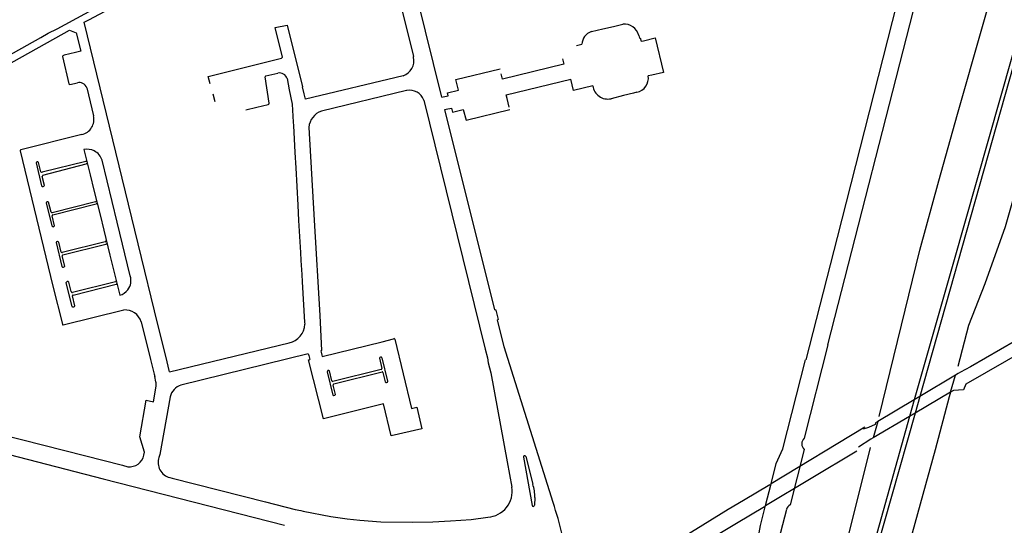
# Model space of a CAD drawing. Extents: x 148869 to 161638, y 453607 to 469810.
# Tile 1013 of 1056: x 159151.14 to 159154.97, y 459862.63 to 459864.6. Entities that reach past the tile are written whole.
import ezdxf

# ---------------------------------------------------------------- set-up
doc = ezdxf.new("R2010")
doc.units = 0
doc.layers.add('LKI_V01_KANTRIJWEG', color=252, linetype='CONTINUOUS')

msp = doc.modelspace()

# ---------------------------------------------------------------- linework, layer by layer
at = {"layer": 'LKI_V01_KANTRIJWEG'}
for p, q in [((159152.3348, 459865.8102), (159152.6688, 459864.4514)), ((159152.3348, 459865.8102), (159152.6688, 459864.4514)), ((159154.2826, 459863.3291), (159154.7907, 459865.3148)), ((159154.2826, 459863.3291), (159154.7907, 459865.3148)), ((159152.7789, 459864.2931), (159152.6019, 459865.0143)), ((159152.7789, 459864.2931), (159152.6019, 459865.0143)), ((159151.3866, 459864.5862), (159151.4045, 459864.5952)), ((159151.3866, 459864.5862), (159151.4045, 459864.5952)), ((159153.3619, 459864.5487), (159153.4067, 459864.5593)), ((159153.3619, 459864.5487), (159153.4067, 459864.5593)), ((159153.4067, 459864.5593), (159153.4478, 459864.5691)), ((159153.4067, 459864.5593), (159153.4478, 459864.5691)), ((159153.4478, 459864.5691), (159153.4837, 459864.5776)), ((159153.4478, 459864.5691), (159153.4837, 459864.5776)), ((159153.5645, 459864.5134), (159153.6098, 459864.5243)), ((159153.5645, 459864.5134), (159153.6098, 459864.5243)), ((159153.6098, 459864.5243), (159153.6423, 459864.3899)), ((159153.6098, 459864.5243), (159153.6423, 459864.3899)), ((159153.3041, 459864.4943), (159153.325, 459864.4994)), ((159153.3041, 459864.4943), (159153.325, 459864.4994)), ((159151.3022, 459864.4519), (159151.327, 459864.3459)), ((159151.3022, 459864.4519), (159151.327, 459864.3459)), ((159152.6692, 459864.4496), (159152.6688, 459864.4514)), ((159152.6692, 459864.4496), (159152.6688, 459864.4514)), ((159153.2492, 459864.4433), (159153.2543, 459864.4224)), ((159153.2492, 459864.4433), (159153.2543, 459864.4224)), ((159152.8341, 459864.3621), (159153.0059, 459864.4038)), ((159152.8341, 459864.3621), (159153.0059, 459864.4038)), ((159153.2543, 459864.4224), (159153.0158, 459864.3634)), ((159153.2543, 459864.4224), (159153.0158, 459864.3634)), ((159152.1068, 459864.2699), (159152.0917, 459864.3727)), ((159152.1068, 459864.2699), (159152.0917, 459864.3727)), ((159152.0942, 459864.3765), (159152.141, 459864.3876)), ((159152.0942, 459864.3765), (159152.141, 459864.3876)), ((159152.1767, 459864.3657), (159152.1848, 459864.3219)), ((159152.1767, 459864.3657), (159152.1848, 459864.3219)), ((159152.628, 459864.3771), (159152.2487, 459864.2854)), ((159152.628, 459864.3771), (159152.2487, 459864.2854)), ((159153.0158, 459864.3634), (159153.0105, 459864.385)), ((159153.0158, 459864.3634), (159153.0105, 459864.385)), ((159153.597, 459864.3796), (159153.583, 459864.3764)), ((159153.597, 459864.3796), (159153.583, 459864.3764)), ((159153.6423, 459864.3899), (159153.597, 459864.3796)), ((159153.6423, 459864.3899), (159153.597, 459864.3796)), ((159151.3306, 459864.3426), (159151.3604, 459864.3497)), ((159151.3306, 459864.3426), (159151.3604, 459864.3497)), ((159151.3968, 459864.3296), (159151.4225, 459864.2212)), ((159151.3968, 459864.3296), (159151.4225, 459864.2212)), ((159152.2435, 459864.3065), (159152.2367, 459864.334)), ((159152.2435, 459864.3065), (159152.2367, 459864.334)), ((159152.844, 459864.3212), (159152.8341, 459864.3621)), ((159152.844, 459864.3212), (159152.8341, 459864.3621)), ((159151.8868, 459864.3065), (159151.895, 459864.2761)), ((159151.8868, 459864.3065), (159151.895, 459864.2761)), ((159152.1848, 459864.3219), (159152.1964, 459864.2661)), ((159152.1848, 459864.3219), (159152.1964, 459864.2661)), ((159152.2487, 459864.2854), (159152.2435, 459864.3065)), ((159152.2487, 459864.2854), (159152.2435, 459864.3065)), ((159152.6422, 459864.3198), (159152.3105, 459864.2391)), ((159152.6422, 459864.3198), (159152.3105, 459864.2391)), ((159152.7789, 459864.2931), (159152.785, 459864.2946)), ((159152.7789, 459864.2931), (159152.785, 459864.2946)), ((159152.8015, 459864.3108), (159152.844, 459864.3212)), ((159152.8015, 459864.3108), (159152.844, 459864.3212)), ((159153.4861, 459864.2995), (159153.4381, 459864.2876)), ((159153.4861, 459864.2995), (159153.4381, 459864.2876)), ((159153.5253, 459864.3094), (159153.4861, 459864.2995)), ((159153.5253, 459864.3094), (159153.4861, 459864.2995)), ((159153.5386, 459864.3128), (159153.5253, 459864.3094)), ((159153.5386, 459864.3128), (159153.5253, 459864.3094)), ((159152.0155, 459864.2444), (159152.0583, 459864.2544)), ((159152.0155, 459864.2444), (159152.0583, 459864.2544)), ((159152.0583, 459864.2544), (159152.1028, 459864.2649)), ((159152.0583, 459864.2544), (159152.1028, 459864.2649)), ((159152.1963, 459864.2677), (159152.1964, 459864.2661)), ((159152.1963, 459864.2677), (159152.1964, 459864.2661)), ((159152.1964, 459864.2661), (159152.2004, 459864.1963)), ((159152.1964, 459864.2661), (159152.2004, 459864.1963)), ((159153.0416, 459864.2552), (159153.0337, 459864.288)), ((159153.0416, 459864.2552), (159153.0337, 459864.288)), ((159152.7909, 459864.245), (159152.7966, 459864.2463)), ((159152.7909, 459864.245), (159152.7966, 459864.2463)), ((159152.9862, 459863.4649), (159152.7909, 459864.245)), ((159152.9862, 459863.4649), (159152.7909, 459864.245)), ((159152.8204, 459864.2355), (159152.8621, 459864.2459)), ((159152.8204, 459864.2355), (159152.8621, 459864.2459)), ((159152.8621, 459864.2459), (159152.8735, 459864.2043)), ((159152.8621, 459864.2459), (159152.8735, 459864.2043)), ((159152.8735, 459864.2043), (159153.044, 459864.2453)), ((159152.8735, 459864.2043), (159153.044, 459864.2453)), ((159152.2004, 459864.1963), (159152.2011, 459864.183)), ((159152.2004, 459864.1963), (159152.2011, 459864.183)), ((159152.2011, 459864.183), (159152.2068, 459864.078)), ((159152.2011, 459864.183), (159152.2068, 459864.078)), ((159151.3773, 459864.1483), (159151.1399, 459864.0887)), ((159151.3773, 459864.1483), (159151.1399, 459864.0887)), ((159151.3857, 459864.0896), (159151.4097, 459863.9917)), ((159151.3857, 459864.0896), (159151.4097, 459863.9917)), ((159152.2068, 459864.078), (159152.21, 459864.0182)), ((159152.2068, 459864.078), (159152.21, 459864.0182)), ((159151.1991, 459864.0374), (159151.2209, 459863.9481)), ((159151.1991, 459864.0374), (159151.2209, 459863.9481)), ((159151.218, 459864.0032), (159151.2087, 459864.0393)), ((159151.218, 459864.0032), (159151.2087, 459864.0393)), ((159151.3926, 459864.0436), (159151.2234, 459864.0011)), ((159151.3926, 459864.0436), (159151.2234, 459864.0011)), ((159151.2253, 459863.99), (159151.394, 459864.0341)), ((159151.2253, 459863.99), (159151.394, 459864.0341)), ((159151.2317, 459863.9492), (159151.2223, 459863.9853)), ((159151.2317, 459863.9492), (159151.2223, 459863.9853)), ((159151.4097, 459863.9917), (159151.4244, 459863.9321)), ((159151.4097, 459863.9917), (159151.4244, 459863.9321)), ((159152.21, 459864.0182), (159152.2179, 459863.873)), ((159152.21, 459864.0182), (159152.2179, 459863.873)), ((159151.4244, 459863.9321), (159151.4481, 459863.8353)), ((159151.4244, 459863.9321), (159151.4481, 459863.8353)), ((159151.2383, 459863.8827), (159151.2601, 459863.792)), ((159151.2383, 459863.8827), (159151.2601, 459863.792)), ((159151.2426, 459863.8864), (159151.2418, 459863.8862)), ((159151.2426, 459863.8864), (159151.2418, 459863.8862)), ((159151.2577, 459863.8453), (159151.2478, 459863.8844)), ((159151.2577, 459863.8453), (159151.2478, 459863.8844)), ((159151.43, 459863.886), (159151.2616, 459863.8434)), ((159151.43, 459863.886), (159151.2616, 459863.8434)), ((159151.2642, 459863.8351), (159151.4331, 459863.8776)), ((159151.2642, 459863.8351), (159151.4331, 459863.8776)), ((159152.2179, 459863.873), (159152.2213, 459863.8137)), ((159152.2179, 459863.873), (159152.2213, 459863.8137)), ((159151.2708, 459863.7927), (159151.2614, 459863.8315)), ((159151.2708, 459863.7927), (159151.2614, 459863.8315)), ((159151.4481, 459863.8353), (159151.4627, 459863.776)), ((159151.4481, 459863.8353), (159151.4627, 459863.776)), ((159152.2213, 459863.8137), (159152.2286, 459863.6883)), ((159152.2213, 459863.8137), (159152.2286, 459863.6883)), ((159151.4627, 459863.776), (159151.4867, 459863.678)), ((159151.4627, 459863.776), (159151.4867, 459863.678)), ((159151.2768, 459863.7281), (159151.2995, 459863.6337)), ((159151.2768, 459863.7281), (159151.2995, 459863.6337)), ((159151.2969, 459863.6906), (159151.2879, 459863.7288)), ((159151.2969, 459863.6906), (159151.2879, 459863.7288)), ((159151.4679, 459863.7299), (159151.3013, 459863.6885)), ((159151.4679, 459863.7299), (159151.3013, 459863.6885)), ((159151.3033, 459863.6795), (159151.4711, 459863.7215)), ((159151.3033, 459863.6795), (159151.4711, 459863.7215)), ((159151.3108, 459863.636), (159151.3009, 459863.6754)), ((159151.3108, 459863.636), (159151.3009, 459863.6754)), ((159151.4867, 459863.678), (159151.5007, 459863.621)), ((159151.4867, 459863.678), (159151.5007, 459863.621)), ((159152.2286, 459863.6883), (159152.2303, 459863.658)), ((159152.2286, 459863.6883), (159152.2303, 459863.658)), ((159152.2303, 459863.658), (159152.2335, 459863.6037)), ((159152.2303, 459863.658), (159152.2335, 459863.6037)), ((159151.5007, 459863.621), (159151.5249, 459863.5226)), ((159151.5007, 459863.621), (159151.5249, 459863.5226)), ((159152.2335, 459863.6037), (159152.2352, 459863.5742)), ((159152.2335, 459863.6037), (159152.2352, 459863.5742)), ((159151.3154, 459863.571), (159151.3386, 459863.4782)), ((159151.3154, 459863.571), (159151.3386, 459863.4782)), ((159151.3364, 459863.5363), (159151.3267, 459863.5736)), ((159151.3364, 459863.5363), (159151.3267, 459863.5736)), ((159151.508, 459863.5749), (159151.3405, 459863.5335)), ((159151.508, 459863.5749), (159151.3405, 459863.5335)), ((159151.3433, 459863.5231), (159151.5114, 459863.5653)), ((159151.3433, 459863.5231), (159151.5114, 459863.5653)), ((159151.35, 459863.4807), (159151.3406, 459863.5195)), ((159151.35, 459863.4807), (159151.3406, 459863.5195)), ((159151.3047, 459863.4066), (159151.5414, 459863.465)), ((159151.3047, 459863.4066), (159151.5414, 459863.465)), ((159151.6084, 459863.4189), (159151.6447, 459863.2721)), ((159151.6084, 459863.4189), (159151.6447, 459863.2721)), ((159151.719, 459863.2236), (159152.1845, 459863.3371)), ((159151.719, 459863.2236), (159152.1845, 459863.3371)), ((159152.2593, 459863.2947), (159151.7633, 459863.1723)), ((159152.2593, 459863.2947), (159151.7633, 459863.1723)), ((159152.2593, 459863.2947), (159152.261, 459863.2881)), ((159152.2593, 459863.2947), (159152.261, 459863.2881)), ((159152.3075, 459863.3065), (159152.3091, 459863.3005)), ((159152.3075, 459863.3065), (159152.3091, 459863.3005)), ((159152.3091, 459863.3005), (159152.3121, 459863.2893)), ((159152.3091, 459863.3005), (159152.3121, 459863.2893)), ((159154.2826, 459863.3291), (159154.1897, 459862.966)), ((159154.2826, 459863.3291), (159154.1897, 459862.966)), ((159155.0592, 459863.3143), (159154.8203, 459863.1765)), ((159155.0592, 459863.3143), (159154.8203, 459863.1765)), ((159151.6447, 459863.2721), (159151.6461, 459863.2663)), ((159151.6447, 459863.2721), (159151.6461, 459863.2663)), ((159151.6461, 459863.2663), (159151.6586, 459863.2152)), ((159151.6461, 459863.2663), (159151.6586, 459863.2152)), ((159151.7177, 459863.2292), (159151.7051, 459863.2803)), ((159151.7177, 459863.2292), (159151.7051, 459863.2803)), ((159152.2605, 459863.2714), (159152.2649, 459863.2724)), ((159152.2605, 459863.2714), (159152.2649, 459863.2724)), ((159152.261, 459863.2881), (159152.2636, 459863.2776)), ((159152.261, 459863.2881), (159152.2636, 459863.2776)), ((159152.2636, 459863.2776), (159152.2649, 459863.2724)), ((159152.2636, 459863.2776), (159152.2649, 459863.2724)), ((159152.3121, 459863.2893), (159152.3134, 459863.2843)), ((159152.3121, 459863.2893), (159152.3134, 459863.2843)), ((159152.5363, 459863.2774), (159152.5457, 459863.2372)), ((159152.5363, 459863.2774), (159152.5457, 459863.2372)), ((159152.5685, 459863.1872), (159152.5462, 459863.2787)), ((159152.5685, 459863.1872), (159152.5462, 459863.2787)), ((159151.719, 459863.2236), (159151.7177, 459863.2292)), ((159151.719, 459863.2236), (159151.7177, 459863.2292)), ((159152.3326, 459863.2245), (159152.3552, 459863.1336)), ((159152.3326, 459863.2245), (159152.3552, 459863.1336)), ((159152.3506, 459863.1894), (159152.3413, 459863.2279)), ((159152.3506, 459863.1894), (159152.3413, 459863.2279)), ((159152.5433, 459863.2337), (159152.3549, 459863.187)), ((159152.5433, 459863.2337), (159152.3549, 459863.187)), ((159152.3581, 459863.1774), (159152.5462, 459863.2241)), ((159152.3581, 459863.1774), (159152.5462, 459863.2241)), ((159152.5498, 459863.2221), (159152.5589, 459863.1847)), ((159152.5498, 459863.2221), (159152.5589, 459863.1847)), ((159154.7899, 459863.2176), (159154.7791, 459863.2111)), ((159154.7899, 459863.2176), (159154.7791, 459863.2111)), ((159151.6586, 459863.2152), (159151.661, 459863.2053)), ((159151.6586, 459863.2152), (159151.661, 459863.2053)), ((159151.665, 459863.185), (159151.661, 459863.2053)), ((159151.665, 459863.185), (159151.661, 459863.2053)), ((159154.7791, 459863.2111), (159154.6402, 459863.1281)), ((159154.7791, 459863.2111), (159154.6402, 459863.1281)), ((159154.7602, 459863.1452), (159154.7791, 459863.2111)), ((159154.7602, 459863.1452), (159154.7791, 459863.2111)), ((159151.6561, 459863.1077), (159151.6668, 459863.1677)), ((159151.6561, 459863.1077), (159151.6668, 459863.1677)), ((159152.3645, 459863.1361), (159152.3556, 459863.1724)), ((159152.3645, 459863.1361), (159152.3556, 459863.1724)), ((159154.7602, 459863.1452), (159154.6218, 459863.0634)), ((159154.7602, 459863.1452), (159154.6218, 459863.0634)), ((159154.7602, 459863.1452), (159154.7549, 459863.1269)), ((159154.7602, 459863.1452), (159154.7549, 459863.1269)), ((159154.7715, 459863.1519), (159154.7602, 459863.1452)), ((159154.7715, 459863.1519), (159154.7602, 459863.1452)), ((159154.8103, 459863.1544), (159154.7715, 459863.1519)), ((159154.8103, 459863.1544), (159154.7715, 459863.1519)), ((159154.8203, 459863.1765), (159154.8103, 459863.1544)), ((159154.8203, 459863.1765), (159154.8103, 459863.1544)), ((159154.6188, 459863.1153), (159154.4772, 459863.0307)), ((159154.6188, 459863.1153), (159154.4772, 459863.0307)), ((159154.6188, 459863.1153), (159154.4772, 459863.0307)), ((159154.6188, 459863.1153), (159154.4772, 459863.0307)), ((159154.6188, 459863.1153), (159154.6003, 459863.0507)), ((159154.6188, 459863.1153), (159154.6003, 459863.0507)), ((159154.6188, 459863.1153), (159154.6003, 459863.0507)), ((159154.6188, 459863.1153), (159154.6003, 459863.0507)), ((159154.6402, 459863.1281), (159154.6188, 459863.1153)), ((159154.6402, 459863.1281), (159154.6188, 459863.1153)), ((159154.6402, 459863.1281), (159154.6218, 459863.0634)), ((159154.6402, 459863.1281), (159154.6218, 459863.0634)), ((159154.6218, 459863.0634), (159154.6003, 459863.0507)), ((159154.6218, 459863.0634), (159154.6003, 459863.0507)), ((159154.6003, 459863.0507), (159154.4587, 459862.9669)), ((159154.6003, 459863.0507), (159154.4587, 459862.9669)), ((159154.6003, 459863.0507), (159154.4587, 459862.9669)), ((159154.6003, 459863.0507), (159154.4587, 459862.9669)), ((159154.4772, 459863.0307), (159154.4587, 459862.9669)), ((159154.4772, 459863.0307), (159154.4587, 459862.9669)), ((159154.4772, 459863.0307), (159154.4587, 459862.9669)), ((159154.4772, 459863.0307), (159154.4587, 459862.9669)), ((159154.4266, 459863.0083), (159154.0613, 459862.7875)), ((159154.4266, 459863.0083), (159154.0613, 459862.7875)), ((159151.6193, 459862.8992), (159151.6215, 459862.9119)), ((159151.6193, 459862.8992), (159151.6215, 459862.9119)), ((159154.4477, 459862.9291), (159153.983, 459861.0846)), ((159154.4477, 459862.9291), (159153.983, 459861.0846)), ((159154.0398, 459862.703), (159154.3958, 459862.9163)), ((159154.0398, 459862.703), (159154.3958, 459862.9163)), ((159154.1902, 459862.9218), (159154.1351, 459862.7057)), ((159154.1902, 459862.9218), (159154.1351, 459862.7057)), ((159153.0966, 459862.8919), (159153.1312, 459862.7036)), ((159153.0966, 459862.8919), (159153.1312, 459862.7036)), ((159153.1062, 459862.8945), (159153.1332, 459862.7861)), ((159153.1062, 459862.8945), (159153.1332, 459862.7861)), ((159151.5352, 459862.8601), (159151.5565, 459862.8543)), ((159151.5352, 459862.8601), (159151.5565, 459862.8543)), ((159151.7199, 459862.8124), (159151.7293, 459862.81)), ((159151.7199, 459862.8124), (159151.7293, 459862.81)), ((159154.0398, 459862.703), (159154.0613, 459862.7875)), ((159154.0398, 459862.703), (159154.0613, 459862.7875)), ((159153.1413, 459862.7348), (159153.1398, 459862.7045)), ((159153.1413, 459862.7348), (159153.1398, 459862.7045)), ((159153.8941, 459862.6879), (159153.391, 459862.3778)), ((159153.8941, 459862.6879), (159153.391, 459862.3778)), ((159153.926, 459862.6348), (159154.0351, 459862.7002)), ((159153.926, 459862.6348), (159154.0351, 459862.7002)), ((159154.1208, 459862.6887), (159153.9355, 459861.9782)), ((159154.1208, 459862.6887), (159153.9355, 459861.9782)), ((159153.4218, 459862.3323), (159153.926, 459862.6348)), ((159153.4218, 459862.3323), (159153.926, 459862.6348))]:
    msp.add_line(p, q, dxfattribs=at)
for points in [[(159154.4817, 459863.0501), (159154.6401, 459863.6978), (159154.714, 459863.9683), (159154.7871, 459864.2275), (159154.8848, 459864.5693), (159154.9893, 459864.9389), (159155.1391, 459865.5172), (159155.212, 459865.8195)], [(159154.4817, 459863.0501), (159154.6401, 459863.6978), (159154.714, 459863.9683), (159154.7871, 459864.2275), (159154.8848, 459864.5693), (159154.9893, 459864.9389), (159155.1391, 459865.5172), (159155.212, 459865.8195)], [(159154.4817, 459863.0501), (159154.6401, 459863.6978), (159154.714, 459863.9683), (159154.7871, 459864.2275), (159154.8848, 459864.5693), (159154.9893, 459864.9389), (159155.1391, 459865.5172), (159155.212, 459865.8195)], [(159154.4817, 459863.0501), (159154.6401, 459863.6978), (159154.714, 459863.9683), (159154.7871, 459864.2275), (159154.8848, 459864.5693), (159154.9893, 459864.9389), (159155.1391, 459865.5172), (159155.212, 459865.8195)], [(159155.3878, 459865.8195), (159155.2744, 459865.4177), (159154.7717, 459863.6506), (159154.6188, 459863.1153)], [(159155.3878, 459865.8195), (159155.2744, 459865.4177), (159154.7717, 459863.6506), (159154.6188, 459863.1153)], [(159155.4021, 459865.8195), (159155.2043, 459865.1223), (159154.6402, 459863.1281)], [(159155.4021, 459865.8195), (159155.2043, 459865.1223), (159154.6402, 459863.1281)], [(159155.5802, 459865.8195), (159155.3798, 459865.2099), (159155.2492, 459864.7595), (159154.9728, 459863.7883), (159154.8931, 459863.5671), (159154.8302, 459863.4044), (159154.7888, 459863.245)], [(159155.5802, 459865.8195), (159155.3798, 459865.2099), (159155.2492, 459864.7595), (159154.9728, 459863.7883), (159154.8931, 459863.5671), (159154.8302, 459863.4044), (159154.7888, 459863.245)], [(159154.7932, 459865.6083), (159154.6898, 459865.2017), (159154.5681, 459864.7266), (159154.3182, 459863.7466), (159154.1963, 459863.271)], [(159154.7932, 459865.6083), (159154.6898, 459865.2017), (159154.5681, 459864.7266), (159154.3182, 459863.7466), (159154.1963, 459863.271)], [(159150.9831, 459864.3942), (159151.2177, 459864.5258), (159151.2464, 459864.5424), (159151.2812, 459864.5602), (159151.6048, 459864.7365), (159151.7813, 459864.8316), (159151.9083, 459864.8991), (159152.0833, 459864.9958), (159152.4556, 459865.2083)], [(159150.9831, 459864.3942), (159151.2177, 459864.5258), (159151.2464, 459864.5424), (159151.2812, 459864.5602), (159151.6048, 459864.7365), (159151.7813, 459864.8316), (159151.9083, 459864.8991), (159152.0833, 459864.9958), (159152.4556, 459865.2083)], [(159151.4045, 459864.5952), (159151.6122, 459864.7064), (159152.0983, 459864.9692), (159152.4636, 459865.1757), (159152.4631, 459865.1779)], [(159151.7051, 459863.2803), (159151.6729, 459863.4089), (159151.5961, 459863.7223), (159151.3866, 459864.5862)], [(159151.7051, 459863.2803), (159151.6729, 459863.4089), (159151.5961, 459863.7223), (159151.3866, 459864.5862)], [(159151.877, 459864.3451), (159151.8694, 459864.374), (159152.1545, 459864.4449), (159152.1587, 459864.4493), (159152.13, 459864.5642), (159152.1775, 459864.5744), (159152.2367, 459864.334)], [(159151.877, 459864.3451), (159151.8694, 459864.374), (159152.1545, 459864.4449), (159152.1587, 459864.4493), (159152.13, 459864.5642), (159152.1775, 459864.5744), (159152.2367, 459864.334)], [(159150.9831, 459864.3612), (159151.329, 459864.554), (159151.3554, 459864.5447), (159151.373, 459864.4726), (159151.3525, 459864.4677)], [(159150.9831, 459864.3612), (159151.329, 459864.554), (159151.3554, 459864.5447), (159151.373, 459864.4726), (159151.3525, 459864.4677)], [(159153.5461, 459864.5341), (159153.5486, 459864.5239), (159153.5516, 459864.5247)], [(159153.5461, 459864.5341), (159153.5486, 459864.5239), (159153.5516, 459864.5247)], [(159153.5516, 459864.5247), (159153.5553, 459864.5112), (159153.5645, 459864.5134)], [(159153.5516, 459864.5247), (159153.5553, 459864.5112), (159153.5645, 459864.5134)], [(159151.3525, 459864.4677), (159151.3088, 459864.4571), (159151.3058, 459864.456)], [(159151.3525, 459864.4677), (159151.3088, 459864.4571), (159151.3058, 459864.456)], [(159153.0337, 459864.288), (159153.0302, 459864.3027), (159153.2816, 459864.364)], [(159153.0337, 459864.288), (159153.0302, 459864.3027), (159153.2816, 459864.364)], [(159153.3672, 459864.3378), (159153.2922, 459864.3195), (159153.2816, 459864.364)], [(159153.3672, 459864.3378), (159153.2922, 459864.3195), (159153.2816, 459864.364)], [(159152.785, 459864.2946), (159152.8044, 459864.2991), (159152.8015, 459864.3108)], [(159152.785, 459864.2946), (159152.8044, 459864.2991), (159152.8015, 459864.3108)], [(159152.709, 459864.2824), (159152.9478, 459863.3119), (159152.9571, 459863.2781), (159152.9602, 459863.2591), (159152.9696, 459863.2203), (159153.0336, 459862.8735), (159153.0521, 459862.7754)], [(159152.709, 459864.2824), (159152.9478, 459863.3119), (159152.9571, 459863.2781), (159152.9602, 459863.2591), (159152.9696, 459863.2203), (159153.0336, 459862.8735), (159153.0521, 459862.7754)], [(159152.7966, 459864.2463), (159152.8167, 459864.2507), (159152.8204, 459864.2355)], [(159152.7966, 459864.2463), (159152.8167, 459864.2507), (159152.8204, 459864.2355)], [(159152.261, 459864.176), (159152.2818, 459863.8141), (159152.304, 459863.4433), (159152.311, 459863.3074), (159152.3075, 459863.3065)], [(159152.261, 459864.176), (159152.2818, 459863.8141), (159152.304, 459863.4433), (159152.311, 459863.3074), (159152.3075, 459863.3065)], [(159151.1369, 459864.084), (159151.2646, 459863.5571), (159151.3018, 459863.4093)], [(159151.1369, 459864.084), (159151.2646, 459863.5571), (159151.3018, 459863.4093)], [(159151.566, 459863.5974), (159151.5144, 459863.8073), (159151.4564, 459864.0479)], [(159151.566, 459863.5974), (159151.5144, 459863.8073), (159151.4564, 459864.0479)], [(159152.2352, 459863.5742), (159152.2444, 459863.4173), (159152.2452, 459863.4097)], [(159152.2352, 459863.5742), (159152.2444, 459863.4173), (159152.2452, 459863.4097)], [(159152.9862, 459863.4649), (159152.9895, 459863.4658), (159152.9899, 459863.4642)], [(159152.9862, 459863.4649), (159152.9895, 459863.4658), (159152.9899, 459863.4642)], [(159152.9899, 459863.4642), (159152.9991, 459863.4276), (159152.9958, 459863.4266)], [(159152.9899, 459863.4642), (159152.9991, 459863.4276), (159152.9958, 459863.4266)], [(159153.2122, 459862.7155), (159153.0222, 459863.321), (159152.9958, 459863.4266)], [(159153.2122, 459862.7155), (159153.0222, 459863.321), (159152.9958, 459863.4266)], [(159152.596, 459863.3519), (159152.6615, 459863.0812), (159152.6816, 459863.0859), (159152.7014, 459863.0028), (159152.5817, 459862.9745), (159152.5514, 459863.0993), (159152.3182, 459863.0411), (159152.2605, 459863.2714)], [(159152.596, 459863.3519), (159152.6615, 459863.0812), (159152.6816, 459863.0859), (159152.7014, 459863.0028), (159152.5817, 459862.9745), (159152.5514, 459863.0993), (159152.3182, 459863.0411), (159152.2605, 459863.2714)], [(159152.3134, 459863.2843), (159152.5468, 459863.3415), (159152.5906, 459863.3532)], [(159152.3134, 459863.2843), (159152.5468, 459863.3415), (159152.5906, 459863.3532)], [(159155.036, 459863.3575), (159155.0133, 459863.3451), (159154.8381, 459863.2441)], [(159155.036, 459863.3575), (159155.0133, 459863.3451), (159154.8381, 459863.2441)], [(159154.0613, 459862.7875), (159154.0815, 459862.8666), (159154.1065, 459862.9245), (159154.1954, 459863.2711)], [(159154.0613, 459862.7875), (159154.0815, 459862.8666), (159154.1065, 459862.9245), (159154.1954, 459863.2711)], [(159154.8381, 459863.2441), (159154.7983, 459863.2226), (159154.7899, 459863.2176)], [(159154.8381, 459863.2441), (159154.7983, 459863.2226), (159154.7899, 459863.2176)], [(159151.6215, 459862.9119), (159151.6031, 459862.9713), (159151.6276, 459863.1134), (159151.6561, 459863.1077)], [(159151.6215, 459862.9119), (159151.6031, 459862.9713), (159151.6276, 459863.1134), (159151.6561, 459863.1077)], [(159151.7208, 459863.1273), (159151.6806, 459862.9019), (159151.6774, 459862.8909)], [(159151.7208, 459863.1273), (159151.6806, 459862.9019), (159151.6774, 459862.8909)], [(159154.7549, 459863.1269), (159154.7, 459862.9207), (159154.5737, 459862.4601), (159154.4306, 459861.9298), (159154.4088, 459861.8404), (159154.382, 459861.7184), (159154.335, 459861.4783), (159154.2602, 459861.0396), (159154.2211, 459860.8203)], [(159154.7549, 459863.1269), (159154.7, 459862.9207), (159154.5737, 459862.4601), (159154.4306, 459861.9298), (159154.4088, 459861.8404), (159154.382, 459861.7184), (159154.335, 459861.4783), (159154.2602, 459861.0396), (159154.2211, 459860.8203)], [(159154.6218, 459863.0634), (159154.4379, 459862.4143), (159154.387, 459862.2267), (159154.212, 459861.6003), (159154.007, 459860.8203)], [(159154.6218, 459863.0634), (159154.4379, 459862.4143), (159154.387, 459862.2267), (159154.212, 459861.6003), (159154.007, 459860.8203)], [(159154.6003, 459863.0507), (159154.4105, 459862.3715), (159154.3364, 459862.1015), (159154.2631, 459861.8299), (159154.1875, 459861.5579), (159154.0596, 459861.0613), (159153.9956, 459860.8203)], [(159154.6003, 459863.0507), (159154.4105, 459862.3715), (159154.3364, 459862.1015), (159154.2631, 459861.8299), (159154.1875, 459861.5579), (159154.0596, 459861.0613), (159153.9956, 459860.8203)], [(159154.4772, 459863.0307), (159154.4677, 459863.0251), (159154.466, 459863.0189), (159154.4413, 459863.0075), (159154.4196, 459863.0006)], [(159154.4772, 459863.0307), (159154.4677, 459863.0251), (159154.466, 459863.0189), (159154.4413, 459863.0075), (159154.4196, 459863.0006)], [(159150.9831, 459863.0015), (159151.3879, 459862.8978), (159151.5352, 459862.8601)], [(159150.9831, 459863.0015), (159151.3879, 459862.8978), (159151.5352, 459862.8601)], [(159154.4587, 459862.9669), (159154.4497, 459862.9616), (159154.4016, 459862.9312)], [(159154.4587, 459862.9669), (159154.4497, 459862.9616), (159154.4016, 459862.9312)], [(159150.9831, 459862.9302), (159151.4603, 459862.8074), (159152.1669, 459862.6265)], [(159150.9831, 459862.9302), (159151.4603, 459862.8074), (159152.1669, 459862.6265)], [(159151.7293, 459862.81), (159152.0928, 459862.7182), (159152.208, 459862.6882), (159152.2299, 459862.6837), (159152.2394, 459862.6813), (159152.3473, 459862.6607), (159152.4099, 459862.6517), (159152.4596, 459862.646), (159152.5415, 459862.6398), (159152.6653, 459862.6384), (159152.7447, 459862.6403), (159152.813, 459862.6433), (159152.894, 459862.6493), (159152.9589, 459862.6584)], [(159151.7293, 459862.81), (159152.0928, 459862.7182), (159152.208, 459862.6882), (159152.2299, 459862.6837), (159152.2394, 459862.6813), (159152.3473, 459862.6607), (159152.4099, 459862.6517), (159152.4596, 459862.646), (159152.5415, 459862.6398), (159152.6653, 459862.6384), (159152.7447, 459862.6403), (159152.813, 459862.6433), (159152.894, 459862.6493), (159152.9589, 459862.6584)], [(159154.0567, 459862.7847), (159153.954, 459862.7228), (159153.8941, 459862.6879)], [(159154.0567, 459862.7847), (159153.954, 459862.7228), (159153.8941, 459862.6879)], [(159153.9542, 459862.3264), (159154.0047, 459862.5231), (159154.0116, 459862.575), (159154.0201, 459862.6257), (159154.0398, 459862.703)], [(159153.9542, 459862.3264), (159154.0047, 459862.5231), (159154.0116, 459862.575), (159154.0201, 459862.6257), (159154.0398, 459862.703)]]:
    msp.add_lwpolyline(points, dxfattribs=at)
for centre, radius, start, end in [((159153.4895, 459864.5195), 0.0584, 14.4588, 95.7842), ((159153.4895, 459864.5195), 0.0584, 14.4588, 95.7842), ((159153.3768, 459864.4991), 0.0518, 106.6703, 179.6457), ((159153.3768, 459864.4991), 0.0518, 106.6703, 179.6457), ((159151.3102, 459864.4484), 0.00878, 120.4926, 156.8997), ((159151.3102, 459864.4484), 0.00878, 120.4926, 156.8997), ((159152.6088, 459864.436), 0.0619, 288.1119, 12.7069), ((159152.6088, 459864.436), 0.0619, 288.1119, 12.7069), ((159152.095, 459864.3732), 0.0034, 104.6975, 189.3806), ((159152.095, 459864.3732), 0.0034, 104.6975, 189.3806), ((159152.146, 459864.3557), 0.0323, 18.0372, 99.0362), ((159152.146, 459864.3557), 0.0323, 18.0372, 99.0362), ((159153.5266, 459864.3685), 0.057, 282.148, 8.0144), ((159153.5266, 459864.3685), 0.057, 282.148, 8.0144), ((159151.3322, 459864.3479), 0.00558, 201.1417, 252.5427), ((159151.3322, 459864.3479), 0.00558, 201.1417, 252.5427), ((159151.3679, 459864.3205), 0.0301, 63.4118, 104.4364), ((159151.3679, 459864.3205), 0.0301, 63.4118, 104.4364), ((159151.3681, 459864.3204), 0.0301, 17.716, 63.8607), ((159151.3681, 459864.3204), 0.0301, 17.716, 63.8607), ((159153.4254, 459864.3448), 0.0586, 186.9138, 282.4969), ((159153.4254, 459864.3448), 0.0586, 186.9138, 282.4969), ((159152.6536, 459864.2617), 0.0592, 20.5314, 101.0555), ((159152.6536, 459864.2617), 0.0592, 20.5314, 101.0555), ((159152.1022, 459864.2694), 0.00461, 278.2313, 5.5452), ((159152.1022, 459864.2694), 0.00461, 278.2313, 5.5452), ((159151.365, 459864.2064), 0.0594, 281.9308, 14.4518), ((159151.365, 459864.2064), 0.0594, 281.9308, 14.4518), ((159152.3337, 459864.1698), 0.073, 108.5146, 175.1404), ((159152.3337, 459864.1698), 0.073, 108.5146, 175.1404), ((159151.1423, 459864.0838), 0.0054, 115.8691, 178.4516), ((159151.1423, 459864.0838), 0.0054, 115.8691, 178.4516), ((159151.3976, 459864.0291), 0.0617, 63.3082, 101.1563), ((159151.3976, 459864.0291), 0.0617, 63.3082, 101.1563), ((159151.3977, 459864.0292), 0.0616, 17.6729, 63.3685), ((159151.3977, 459864.0292), 0.0616, 17.6729, 63.3685), ((159151.2042, 459864.0362), 0.00521, 101.4132, 167.1544), ((159151.2042, 459864.0362), 0.00521, 101.4132, 167.1544), ((159151.2045, 459864.0364), 0.00513, 35.4645, 104.9377), ((159151.2045, 459864.0364), 0.00513, 35.4645, 104.9377), ((159151.3907, 459864.0488), 0.00558, 290.5498, 344.2756), ((159151.3907, 459864.0488), 0.00558, 290.5498, 344.2756), ((159151.3952, 459864.0288), 0.00536, 24.0588, 102.3567), ((159151.3952, 459864.0288), 0.00536, 24.0588, 102.3567), ((159151.2217, 459864.0047), 0.00399, 202.0765, 293.9127), ((159151.2217, 459864.0047), 0.00399, 202.0765, 293.9127), ((159151.2441, 459863.9746), 0.0243, 140.6803, 153.9229), ((159151.2441, 459863.9746), 0.0243, 140.6803, 153.9229), ((159151.226, 459863.9513), 0.00602, 211.9929, 339.2908), ((159151.226, 459863.9513), 0.00602, 211.9929, 339.2908), ((159151.2432, 459863.8812), 0.00517, 105.4692, 163.0679), ((159151.2432, 459863.8812), 0.00517, 105.4692, 163.0679), ((159151.2437, 459863.8814), 0.00512, 35.843, 102.0378), ((159151.2437, 459863.8814), 0.00512, 35.843, 102.0378), ((159151.4289, 459863.8916), 0.00575, 281.0107, 349.6141), ((159151.4289, 459863.8916), 0.00575, 281.0107, 349.6141), ((159151.4348, 459863.8739), 0.00407, 38.9846, 114.5606), ((159151.4348, 459863.8739), 0.00407, 38.9846, 114.5606), ((159151.2638, 459863.853), 0.00981, 231.898, 257.0136), ((159151.2638, 459863.853), 0.00981, 231.898, 257.0136), ((159151.2657, 459863.831), 0.00432, 111.163, 173.5591), ((159151.2657, 459863.831), 0.00432, 111.163, 173.5591), ((159151.265, 459863.7951), 0.00581, 212.1337, 275.7406), ((159151.265, 459863.7951), 0.00581, 212.1337, 275.7406), ((159151.2655, 459863.7951), 0.00577, 296.0906, 335.1685), ((159151.2655, 459863.7951), 0.00577, 296.0906, 335.1685), ((159151.266, 459863.7925), 0.00325, 261.6152, 309.0106), ((159151.266, 459863.7925), 0.00325, 261.6152, 309.0106), ((159151.2824, 459863.7249), 0.00644, 94.9409, 150.644), ((159151.2824, 459863.7249), 0.00644, 94.9409, 150.644), ((159151.2827, 459863.7248), 0.00656, 37.6542, 96.6699), ((159151.2827, 459863.7248), 0.00656, 37.6542, 96.6699), ((159151.4663, 459863.7362), 0.00654, 284.5453, 349.926), ((159151.4663, 459863.7362), 0.00654, 284.5453, 349.926), ((159151.4729, 459863.7171), 0.0048, 45.4679, 112.5898), ((159151.4729, 459863.7171), 0.0048, 45.4679, 112.5898), ((159151.3027, 459863.6969), 0.00855, 227.6335, 261.1097), ((159151.3027, 459863.6969), 0.00855, 227.6335, 261.1097), ((159151.3056, 459863.6754), 0.0047, 118.7593, 179.725), ((159151.3056, 459863.6754), 0.0047, 118.7593, 179.725), ((159151.3043, 459863.639), 0.00713, 227.3955, 285.2968), ((159151.3043, 459863.639), 0.00713, 227.3955, 285.2968), ((159151.3044, 459863.639), 0.00709, 284.7016, 335.0798), ((159151.3044, 459863.639), 0.00709, 284.7016, 335.0798), ((159151.3218, 459863.5688), 0.00677, 102.9051, 161.0565), ((159151.3218, 459863.5688), 0.00677, 102.9051, 161.0565), ((159151.3218, 459863.5688), 0.00681, 44.3841, 103.4437), ((159151.3218, 459863.5688), 0.00681, 44.3841, 103.4437), ((159151.5068, 459863.5792), 0.00447, 285.0481, 348.7358), ((159151.5068, 459863.5792), 0.00447, 285.0481, 348.7358), ((159151.5117, 459863.5619), 0.00348, 22.4245, 94.544), ((159151.5117, 459863.5619), 0.00348, 22.4245, 94.544), ((159151.5103, 459863.5795), 0.0584, 322.2941, 17.8544), ((159151.5103, 459863.5795), 0.0584, 322.2941, 17.8544), ((159151.3391, 459863.536), 0.0028, 174.3246, 298.7446), ((159151.3391, 459863.536), 0.0028, 174.3246, 298.7446), ((159151.3428, 459863.5207), 0.00245, 76.9115, 208.2178), ((159151.3428, 459863.5207), 0.00245, 76.9115, 208.2178), ((159151.5104, 459863.5786), 0.0578, 284.4557, 322.9161), ((159151.5104, 459863.5786), 0.0578, 284.4557, 322.9161), ((159151.343, 459863.4847), 0.00783, 235.9818, 272.7962), ((159151.343, 459863.4847), 0.00783, 235.9818, 272.7962), ((159151.3437, 459863.4817), 0.00489, 265.8157, 302.883), ((159151.3437, 459863.4817), 0.00489, 265.8157, 302.883), ((159151.3433, 459863.4848), 0.00783, 293.3918, 328.5468), ((159151.3433, 459863.4848), 0.00783, 293.3918, 328.5468), ((159151.5463, 459863.4003), 0.0648, 16.659, 94.3073), ((159151.5463, 459863.4003), 0.0648, 16.659, 94.3073), ((159151.3042, 459863.409), 0.00244, 172.6956, 282.1777), ((159151.3042, 459863.409), 0.00244, 172.6956, 282.1777), ((159152.1707, 459863.4103), 0.0745, 280.6568, 359.5849), ((159152.1707, 459863.4103), 0.0745, 280.6568, 359.5849), ((159152.5923, 459863.3483), 0.00515, 44.5645, 108.8827), ((159152.5923, 459863.3483), 0.00515, 44.5645, 108.8827), ((159152.5416, 459863.2754), 0.00565, 35.9263, 158.3525), ((159152.5416, 459863.2754), 0.00565, 35.9263, 158.3525), ((159152.3378, 459863.2239), 0.0053, 49.7599, 172.9763), ((159152.3378, 459863.2239), 0.0053, 49.7599, 172.9763), ((159152.5427, 459863.2367), 0.003, 281.719, 11.2774), ((159152.5427, 459863.2367), 0.003, 281.719, 11.2774), ((159152.5469, 459863.2212), 0.00301, 16.8892, 102.999), ((159152.5469, 459863.2212), 0.00301, 16.8892, 102.999), ((159151.6349, 459863.1732), 0.0323, 350.1747, 21.3776), ((159151.6349, 459863.1732), 0.0323, 350.1747, 21.3776), ((159152.354, 459863.1904), 0.00347, 196.9038, 286.5105), ((159152.354, 459863.1904), 0.00347, 196.9038, 286.5105), ((159152.3596, 459863.1735), 0.00414, 111.2521, 196.0762), ((159152.3596, 459863.1735), 0.00414, 111.2521, 196.0762), ((159152.5632, 459863.1874), 0.00515, 212.7725, 280.9346), ((159152.5632, 459863.1874), 0.00515, 212.7725, 280.9346), ((159152.5633, 459863.1875), 0.00519, 280.1092, 356.1028), ((159152.5633, 459863.1875), 0.00519, 280.1092, 356.1028), ((159151.7865, 459863.1078), 0.0686, 109.7465, 163.446), ((159151.7865, 459863.1078), 0.0686, 109.7465, 163.446), ((159152.3589, 459863.1379), 0.00564, 229.205, 273.326), ((159152.3589, 459863.1379), 0.00564, 229.205, 273.326), ((159152.359, 459863.1381), 0.00582, 272.1499, 340.2538), ((159152.359, 459863.1381), 0.00582, 272.1499, 340.2538), ((159154.2126, 459862.9442), 0.0317, 136.3765, 224.9198), ((159154.2126, 459862.9442), 0.0317, 136.3765, 224.9198), ((159151.5616, 459862.9135), 0.0594, 265.0374, 346.1018), ((159151.5616, 459862.9135), 0.0594, 265.0374, 346.1018), ((159151.7348, 459862.8712), 0.0606, 161.029, 255.8324), ((159151.7348, 459862.8712), 0.0606, 161.029, 255.8324), ((159153.1015, 459862.8928), 0.00501, 19.7858, 190.4023), ((159153.1015, 459862.8928), 0.00501, 19.7858, 190.4023), ((159152.9525, 459862.759), 0.1009, 273.6027, 9.3205), ((159152.9525, 459862.759), 0.1009, 273.6027, 9.3205), ((159153.0046, 459862.7395), 0.1368, 358.0367, 19.889), ((159153.0046, 459862.7395), 0.1368, 358.0367, 19.889), ((159153.1354, 459862.7047), 0.00435, 193.9929, 357.0708), ((159153.1354, 459862.7047), 0.00435, 193.9929, 357.0708), ((159152.2264, 459862.3684), 1.045, 5.1411, 19.395), ((159152.2264, 459862.3684), 1.045, 5.1411, 19.395), ((159154.1509, 459862.6779), 0.032, 119.6438, 160.2167), ((159154.1509, 459862.6779), 0.032, 119.6438, 160.2167)]:
    msp.add_arc(centre, radius, start, end, dxfattribs=at)

doc.saveas('drawing.dxf')
